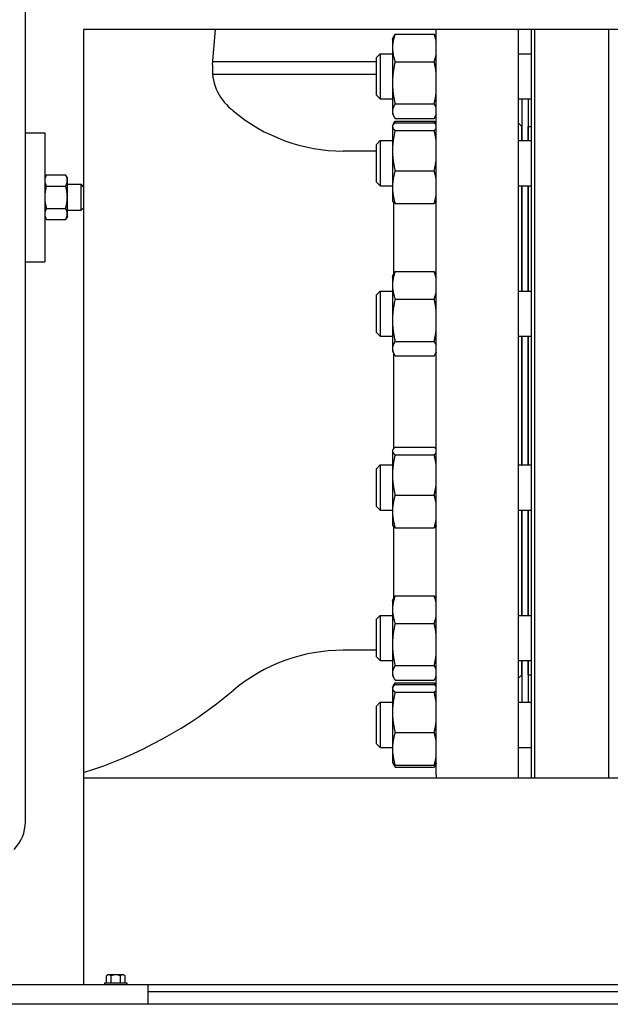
# Model space of a CAD drawing. Header units: inches. Extents: x 24 to 1128, y -69 to 748.
# Tile 560 of 656: x 939 to 950, y 340 to 359. Entities that reach past the tile are written whole.
import ezdxf

# ---------------------------------------------------------------- set-up
doc = ezdxf.new("R2010")
doc.units = ezdxf.units.IN
doc.header["$LTSCALE"] = 32
doc.header["$MEASUREMENT"] = 0
doc.layers.add('Visible (ANSI)', color=7, linetype='Continuous', lineweight=30)

msp = doc.modelspace()

# ---------------------------------------------------------------- linework, layer by layer
at = {"layer": 'Visible (ANSI)'}
for p, q in [((939.15953, 343.264), (939.15953, 377.35867)), ((940.28453, 358.60867), (940.28453, 355.56148)), ((1009.28453, 358.60867), (940.28453, 358.60867)), ((942.78477, 357.92404), (942.84466, 358.60867)), ((947.11553, 344.17117), (947.11553, 358.60867)), ((948.70653, 358.60867), (948.70653, 344.10867)), ((948.95953, 344.10867), (948.95953, 358.60867)), ((949.02203, 358.60867), (949.02203, 344.10867)), ((950.45703, 344.10867), (950.45703, 358.60867)), ((946.26953, 358.41869), (946.29088, 358.46447)), ((946.26953, 358.41869), (946.26953, 358.24988)), ((946.3214, 358.51712), (947.07667, 358.51712)), ((947.11553, 358.44657), (947.10718, 358.46447)), ((946.26953, 358.24988), (946.26953, 357.57392)), ((945.95953, 358.06427), (946.03245, 358.13719)), ((945.95953, 357.3351), (945.95953, 358.06427)), ((946.03245, 358.13719), (946.03245, 357.26219)), ((946.03245, 358.13719), (946.26953, 358.13719)), ((948.70653, 358.13719), (948.95953, 358.13719)), ((942.78998, 357.98367), (945.95953, 357.98367)), ((946.3214, 357.98264), (947.07667, 357.98264)), ((945.95953, 357.73367), (942.7863, 357.73367)), ((946.26953, 357.57392), (946.26953, 357.02373)), ((945.95953, 357.3351), (946.03245, 357.26219)), ((946.03245, 357.26219), (946.26953, 357.26219)), ((948.70653, 357.26219), (948.95953, 357.26219)), ((948.77453, 357.26219), (948.77453, 356.45486)), ((948.89453, 357.26219), (948.89453, 356.45486)), ((946.3214, 357.16521), (947.07667, 357.16521)), ((946.26953, 357.02373), (946.26953, 356.98069)), ((946.26953, 356.98069), (946.29088, 356.9349)), ((946.3214, 356.88226), (947.07667, 356.88226)), ((947.11553, 356.95281), (947.10718, 356.9349)), ((946.26953, 356.73636), (946.27478, 356.74762)), ((946.26953, 356.73636), (946.26953, 356.72528)), ((946.26953, 356.72528), (946.26953, 356.26241)), ((946.27478, 356.74762), (946.29088, 356.78215)), ((946.3214, 356.83479), (947.07667, 356.83479)), ((946.3214, 356.79789), (947.07667, 356.79789)), ((947.11519, 356.76498), (947.10718, 356.78215)), ((948.76953, 356.73617), (948.70653, 356.79917)), ((948.76953, 356.73617), (948.76953, 356.45486)), ((948.89953, 356.45486), (948.89953, 356.73117)), ((948.89953, 356.73117), (948.95953, 356.73117)), ((939.15953, 356.60867), (939.53453, 356.60867)), ((939.53453, 356.60867), (939.53453, 354.10867)), ((946.3214, 356.65267), (947.07667, 356.65267)), ((948.77453, 356.61117), (948.76953, 356.61117)), ((948.89953, 356.61117), (948.89453, 356.61117)), ((945.95953, 356.38195), (946.03245, 356.45486)), ((945.95953, 355.65278), (945.95953, 356.38195)), ((946.03245, 356.45486), (946.03245, 355.57986)), ((946.03245, 356.45486), (946.26953, 356.45486)), ((948.70653, 356.45486), (948.95953, 356.45486)), ((945.95953, 356.25299), (945.31702, 356.25299)), ((946.26953, 356.26241), (946.26953, 355.55449)), ((939.53453, 355.73367), (939.56803, 355.79168)), ((939.56803, 355.79168), (939.93904, 355.79168)), ((939.97253, 355.73367), (939.93904, 355.79168)), ((939.97253, 355.68343), (939.97253, 355.73367)), ((946.3214, 355.87214), (947.07667, 355.87214)), ((939.56803, 355.57518), (939.93904, 355.57518)), ((939.97253, 355.35867), (939.97253, 355.68343)), ((939.97253, 355.60867), (940.23876, 355.60867)), ((940.23876, 355.10867), (940.23876, 355.60867)), ((940.28453, 355.56148), (940.23876, 355.60867)), ((940.28453, 355.56148), (940.28453, 355.15586)), ((945.95953, 355.65278), (946.03245, 355.57986)), ((946.03245, 355.57986), (946.26953, 355.57986)), ((946.26953, 355.55449), (946.26953, 355.29836)), ((948.70653, 355.57986), (948.95953, 355.57986)), ((948.76953, 355.57986), (948.76953, 353.54099)), ((948.77453, 355.57986), (948.77453, 353.54099)), ((948.89453, 355.57986), (948.89453, 353.54099)), ((948.89953, 353.54099), (948.89953, 355.57986)), ((939.97253, 355.03391), (939.97253, 355.35867)), ((939.56803, 355.14216), (939.93904, 355.14216)), ((940.28453, 355.15586), (940.23876, 355.10867)), ((940.28453, 355.15586), (940.28453, 340.10867)), ((946.26953, 355.29836), (946.27478, 355.28711)), ((946.28853, 355.26651), (946.28853, 353.86324)), ((946.3214, 355.23684), (947.07667, 355.23684)), ((939.53453, 354.98367), (939.56803, 354.92566)), ((939.97253, 354.98367), (939.93904, 354.92566)), ((939.97253, 355.10867), (940.23876, 355.10867)), ((939.97253, 354.98367), (939.97253, 355.03391)), ((939.56803, 354.92566), (939.93904, 354.92566)), ((939.15953, 354.10867), (939.53453, 354.10867)), ((946.26953, 353.82249), (946.29088, 353.86828)), ((946.26953, 353.82249), (946.26953, 353.65368)), ((946.3214, 353.92092), (947.07667, 353.92092)), ((947.11553, 353.85037), (947.10718, 353.86828)), ((946.26953, 353.65368), (946.26953, 352.97773)), ((945.95953, 353.46808), (946.03245, 353.54099)), ((945.95953, 352.73891), (945.95953, 353.46808)), ((946.03245, 353.54099), (946.03245, 352.66599)), ((946.03245, 353.54099), (946.26953, 353.54099)), ((948.70653, 353.54099), (948.95953, 353.54099)), ((946.3214, 353.38644), (947.07667, 353.38644)), ((946.26953, 352.97773), (946.26953, 352.42754)), ((945.95953, 352.73891), (946.03245, 352.66599)), ((946.03245, 352.66599), (946.26953, 352.66599)), ((948.70653, 352.66599), (948.95953, 352.66599)), ((948.76953, 352.66599), (948.76953, 350.17635)), ((948.77453, 352.66599), (948.77453, 350.17635)), ((948.89453, 352.66599), (948.89453, 350.17635)), ((948.89953, 350.17635), (948.89953, 352.66599)), ((946.3214, 352.56901), (947.07667, 352.56901)), ((946.26953, 352.42754), (946.26953, 352.38449)), ((946.26953, 352.38449), (946.29088, 352.33871)), ((946.28853, 352.34375), (946.28853, 350.4897)), ((946.3214, 352.28606), (947.07667, 352.28606)), ((947.11553, 352.35661), (947.10718, 352.33871)), ((946.26953, 350.45785), (946.27478, 350.4691)), ((946.26953, 350.45785), (946.26953, 350.44676)), ((946.26953, 350.44676), (946.26953, 349.98389)), ((946.3214, 350.51937), (947.07667, 350.51937)), ((946.3214, 350.37415), (947.07667, 350.37415)), ((945.95953, 350.10343), (946.03245, 350.17635)), ((945.95953, 349.37426), (945.95953, 350.10343)), ((946.03245, 350.17635), (946.03245, 349.30135)), ((946.03245, 350.17635), (946.26953, 350.17635)), ((948.70653, 350.17635), (948.95953, 350.17635)), ((946.26953, 349.98389), (946.26953, 349.27597)), ((946.3214, 349.59363), (947.07667, 349.59363)), ((945.95953, 349.37426), (946.03245, 349.30135)), ((946.03245, 349.30135), (946.26953, 349.30135)), ((946.26953, 349.27597), (946.26953, 349.01985)), ((948.70653, 349.30135), (948.95953, 349.30135)), ((948.76953, 349.30135), (948.76953, 347.26248)), ((948.77453, 349.30135), (948.77453, 347.26248)), ((948.89453, 349.30135), (948.89453, 347.26248)), ((948.89953, 347.26248), (948.89953, 349.30135)), ((946.26953, 349.01985), (946.27478, 349.00859)), ((946.28853, 348.98799), (946.28853, 347.58472)), ((946.3214, 348.95832), (947.07667, 348.95832)), ((946.26953, 347.54398), (946.29088, 347.58976)), ((946.26953, 347.54398), (946.26953, 347.37517)), ((946.3214, 347.64241), (947.07667, 347.64241)), ((947.11553, 347.57185), (947.10718, 347.58976)), ((946.26953, 347.37517), (946.26953, 346.69921)), ((945.95953, 347.18956), (946.03245, 347.26248)), ((945.95953, 346.46039), (945.95953, 347.18956)), ((946.03245, 347.26248), (946.03245, 346.38748)), ((946.03245, 347.26248), (946.26953, 347.26248)), ((948.70653, 347.26248), (948.95953, 347.26248)), ((946.3214, 347.10793), (947.07667, 347.10793)), ((945.95953, 346.58935), (945.31702, 346.58935)), ((946.26953, 346.69921), (946.26953, 346.14902)), ((945.95953, 346.46039), (946.03245, 346.38748)), ((946.03245, 346.38748), (946.26953, 346.38748)), ((948.70653, 346.38748), (948.95953, 346.38748)), ((948.76953, 346.38748), (948.76953, 346.10617)), ((948.77453, 346.38748), (948.77453, 345.58015)), ((948.89453, 346.38748), (948.89453, 345.58015)), ((948.89953, 346.11117), (948.89953, 346.38748)), ((946.3214, 346.2905), (947.07667, 346.2905)), ((948.77453, 346.23117), (948.76953, 346.23117)), ((948.89953, 346.23117), (948.89453, 346.23117)), ((946.26953, 346.14902), (946.26953, 346.10598)), ((946.26953, 346.10598), (946.29088, 346.06019)), ((946.3214, 346.00754), (947.07667, 346.00754)), ((947.11553, 346.0781), (947.10718, 346.06019)), ((948.76953, 346.10617), (948.70653, 346.04317)), ((948.89953, 346.11117), (948.95953, 346.11117)), ((946.26953, 345.86165), (946.27478, 345.87291)), ((946.26953, 345.86165), (946.26953, 345.85057)), ((946.26953, 345.85057), (946.26953, 345.38769)), ((946.27478, 345.87291), (946.29088, 345.90744)), ((946.3214, 345.96008), (947.07667, 345.96008)), ((946.3214, 345.92318), (947.07667, 345.92318)), ((947.11553, 345.88953), (947.10718, 345.90744)), ((946.3214, 345.77796), (947.07667, 345.77796)), ((945.95953, 345.50723), (946.03245, 345.58015)), ((945.95953, 344.77807), (945.95953, 345.50723)), ((946.03245, 345.58015), (946.03245, 344.70515)), ((946.03245, 345.58015), (946.26953, 345.58015)), ((948.70653, 345.58015), (948.95953, 345.58015)), ((946.26953, 345.38769), (946.26953, 344.67978)), ((946.3214, 344.99743), (947.07667, 344.99743)), ((945.95953, 344.77807), (946.03245, 344.70515)), ((946.03245, 344.70515), (946.26953, 344.70515)), ((946.26953, 344.67978), (946.26953, 344.42365)), ((948.70653, 344.70515), (948.95953, 344.70515)), ((946.26953, 344.42365), (946.27478, 344.41239)), ((946.27478, 344.41239), (946.29088, 344.37787)), ((946.3214, 344.36213), (947.07667, 344.36213)), ((946.3214, 344.32522), (947.07667, 344.32522)), ((947.11553, 344.39577), (947.10718, 344.37787)), ((1009.28453, 344.10867), (940.28453, 344.10867)), ((940.7294, 340.14767), (940.7294, 340.28345)), ((940.77443, 340.30267), (940.75353, 340.30267)), ((940.90953, 340.30267), (940.77443, 340.30267)), ((940.81947, 340.14767), (940.81947, 340.28345)), ((941.04463, 340.30267), (940.90953, 340.30267)), ((940.9996, 340.14767), (940.9996, 340.28345)), ((941.06553, 340.30267), (941.04463, 340.30267)), ((941.08967, 340.14767), (941.08967, 340.28345)), ((941.53453, 340.10867), (937.53453, 340.10867)), ((940.69353, 340.14767), (941.12553, 340.14767)), ((940.69353, 340.14767), (940.69353, 340.10867)), ((941.12553, 340.14767), (941.12553, 340.10867)), ((1008.03453, 340.10867), (941.53453, 340.10867)), ((941.53453, 340.10867), (941.53453, 339.73367)), ((941.53453, 339.98367), (966.53453, 339.98367)), ((1040.59703, 339.73367), (936.15953, 339.73367))]:
    msp.add_line(p, q, dxfattribs=at)
for centre, radius, start, end in [((943.78096, 357.83688), 1, 175, 230.288703), ((937.76553, 350.59417), 8.415, 49.897304, 50.288703), ((945.31702, 359.56099), 3.308, 229.897303, 270), ((946.61553, 356.78351), 0.5, 357.456316, 0), ((945.31702, 343.28135), 3.308, 90, 130.102697), ((946.61553, 346.05883), 0.5, 0, 2.123617), ((937.76553, 352.24817), 8.415, 287.418351, 310.102696), ((947.36553, 344.17117), 0.25, 180, 194.477512), ((938.40953, 343.264), 0.75, 315, 0), ((940.90953, 340.08205), 0.2702, 125.26439, 131.810315), ((940.90953, 340.08205), 0.22062, 90, 114.094843), ((940.90953, 340.08205), 0.22062, 65.905157, 90), ((940.90953, 340.08205), 0.2702, 48.189685, 54.73561)]:
    msp.add_arc(centre, radius, start, end, dxfattribs=at)
for centre, start_param, end_param in [((940.77443, 340.08205), 0, 0.42053434), ((940.77443, 340.08205), 5.86265097, 6.28318531), ((941.04463, 340.08205), 0, 0.42053434), ((941.04463, 340.08205), 5.86265097, 6.28318531)]:
    msp.add_ellipse(centre, major_axis=(0, 0.22062), ratio=0.5, start_param=start_param, end_param=end_param, dxfattribs=at)
for points, weights in [([(946.3214, 358.51712), (946.26953, 358.3739), (946.26953, 358.24988)], [1, 1.0379548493, 1]), ([(946.29088, 358.46447), (946.30265, 358.48972), (946.3214, 358.51712)], [1.01733426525, 1.01339325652, 1]), ([(947.07667, 358.51712), (947.09541, 358.48972), (947.10718, 358.46447)], [1, 1.01339325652, 1.01733426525]), ([(947.11553, 358.38002), (947.1028, 358.44495), (947.07667, 358.51712)], [1.01897523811, 1.01877372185, 1]), ([(946.26953, 358.24988), (946.26953, 358.12585), (946.3214, 357.98264)], [1, 1.0379548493, 1]), ([(947.07667, 357.98264), (947.1028, 358.05481), (947.11553, 358.11974)], [1, 1.01877372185, 1.01897523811]), ([(946.3214, 357.98264), (946.26953, 357.76361), (946.26953, 357.57392)], [1, 1.0379548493, 1]), ([(947.11553, 357.77296), (947.1028, 357.87226), (947.07667, 357.98264)], [1.01897523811, 1.01877372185, 1]), ([(946.26953, 357.57392), (946.26953, 357.38424), (946.3214, 357.16521)], [1, 1.0379548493, 1]), ([(947.07667, 357.16521), (947.1028, 357.27559), (947.11553, 357.37488)], [1, 1.01877372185, 1.01897523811]), ([(946.3214, 357.16521), (946.26953, 357.08939), (946.26953, 357.02373)], [1, 1.0379548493, 1]), ([(947.11553, 357.09263), (947.1028, 357.127), (947.07667, 357.16521)], [1.01897523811, 1.01877372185, 1]), ([(946.26953, 357.02373), (946.26953, 356.95807), (946.3214, 356.88226)], [1, 1.0379548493, 1]), ([(947.07667, 356.88226), (947.1028, 356.92046), (947.11553, 356.95484)], [1, 1.01877372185, 1.01897523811]), ([(946.3214, 356.79789), (946.26953, 356.75898), (946.26953, 356.72528)], [1, 1.0379548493, 1]), ([(946.26953, 356.72528), (946.26953, 356.69158), (946.3214, 356.65267)], [1, 1.0379548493, 1]), ([(946.29088, 356.78215), (946.30265, 356.80739), (946.3214, 356.83479)], [1.01733426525, 1.01339325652, 1]), ([(946.3214, 356.83479), (946.31202, 356.80889), (946.30442, 356.78412)], [1, 1.00665836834, 1.01098059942]), ([(947.09365, 356.78412), (947.08605, 356.80889), (947.07667, 356.83479)], [1.01098059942, 1.00665836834, 1]), ([(947.07667, 356.83479), (947.09541, 356.80739), (947.10718, 356.78215)], [1, 1.01339325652, 1.01733426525]), ([(947.11553, 356.76064), (947.1028, 356.77828), (947.07667, 356.79789)], [1.01897523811, 1.01877372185, 1]), ([(947.07667, 356.65267), (947.1028, 356.67228), (947.11553, 356.68992)], [1, 1.01877372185, 1.01897523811]), ([(946.3214, 356.65267), (946.26953, 356.44353), (946.26953, 356.26241)], [1, 1.0379548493, 1]), ([(947.11553, 356.45246), (947.1028, 356.54727), (947.07667, 356.65267)], [1.01897523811, 1.01877372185, 1]), ([(946.26953, 356.26241), (946.26953, 356.08128), (946.3214, 355.87214)], [1, 1.0379548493, 1]), ([(947.07667, 355.87214), (947.1028, 355.97754), (947.11553, 356.07235)], [1, 1.01877372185, 1.01897523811]), ([(939.56803, 355.79168), (939.53453, 355.73367), (939.53453, 355.68343)], [1, 1.0379548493, 1]), ([(939.97253, 355.68343), (939.97253, 355.73367), (939.93904, 355.79168)], [1, 1.0379548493, 1]), ([(946.3214, 355.87214), (946.26953, 355.70191), (946.26953, 355.55449)], [1, 1.0379548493, 1]), ([(947.11553, 355.70918), (947.1028, 355.78636), (947.07667, 355.87214)], [1.01897523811, 1.01877372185, 1]), ([(939.53453, 355.68343), (939.53453, 355.63319), (939.56803, 355.57518)], [1, 1.0379548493, 1]), ([(939.56803, 355.57518), (939.53453, 355.45915), (939.53453, 355.35867)], [1, 1.0379548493, 1]), ([(939.93904, 355.57518), (939.97253, 355.63319), (939.97253, 355.68343)], [1, 1.0379548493, 1]), ([(939.97253, 355.35867), (939.97253, 355.45915), (939.93904, 355.57518)], [1, 1.0379548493, 1]), ([(946.26953, 355.55449), (946.26953, 355.40707), (946.3214, 355.23684)], [1, 1.0379548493, 1]), ([(939.53453, 355.35867), (939.53453, 355.25819), (939.56803, 355.14216)], [1, 1.0379548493, 1]), ([(939.93904, 355.14216), (939.97253, 355.25819), (939.97253, 355.35867)], [1, 1.0379548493, 1]), ([(947.07667, 355.23684), (947.1028, 355.32262), (947.11553, 355.3998)], [1, 1.01877372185, 1.01897523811]), ([(939.56803, 355.14216), (939.53453, 355.08415), (939.53453, 355.03391)], [1, 1.0379548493, 1]), ([(939.97253, 355.03391), (939.97253, 355.08415), (939.93904, 355.14216)], [1, 1.0379548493, 1]), ([(946.3214, 355.23684), (946.28575, 355.26358), (946.27478, 355.28711)], [1, 1.02578038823, 1.01653872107]), ([(947.11553, 355.27409), (947.1028, 355.25645), (947.07667, 355.23684)], [1.01897523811, 1.01877372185, 1]), ([(939.53453, 355.03391), (939.53453, 354.98367), (939.56803, 354.92566)], [1, 1.0379548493, 1]), ([(939.93904, 354.92566), (939.97253, 354.98367), (939.97253, 355.03391)], [1, 1.0379548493, 1]), ([(946.3214, 353.92092), (946.26953, 353.77771), (946.26953, 353.65368)], [1, 1.0379548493, 1]), ([(946.29088, 353.86828), (946.30265, 353.89352), (946.3214, 353.92092)], [1.01733426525, 1.01339325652, 1]), ([(947.07667, 353.92092), (947.09541, 353.89352), (947.10718, 353.86828)], [1, 1.01339325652, 1.01733426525]), ([(947.11553, 353.78383), (947.1028, 353.84875), (947.07667, 353.92092)], [1.01897523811, 1.01877372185, 1]), ([(946.26953, 353.65368), (946.26953, 353.52966), (946.3214, 353.38644)], [1, 1.0379548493, 1]), ([(947.07667, 353.38644), (947.1028, 353.45862), (947.11553, 353.52354)], [1, 1.01877372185, 1.01897523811]), ([(946.3214, 353.38644), (946.26953, 353.16741), (946.26953, 352.97773)], [1, 1.0379548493, 1]), ([(947.11553, 353.17677), (947.1028, 353.27607), (947.07667, 353.38644)], [1.01897523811, 1.01877372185, 1]), ([(946.26953, 352.97773), (946.26953, 352.78804), (946.3214, 352.56901)], [1, 1.0379548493, 1]), ([(947.07667, 352.56901), (947.1028, 352.67939), (947.11553, 352.77869)], [1, 1.01877372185, 1.01897523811]), ([(946.3214, 352.56901), (946.26953, 352.4932), (946.26953, 352.42754)], [1, 1.0379548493, 1]), ([(947.11553, 352.49644), (947.1028, 352.53081), (947.07667, 352.56901)], [1.01897523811, 1.01877372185, 1]), ([(946.26953, 352.42754), (946.26953, 352.36188), (946.3214, 352.28606)], [1, 1.0379548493, 1]), ([(947.07667, 352.28606), (947.1028, 352.32427), (947.11553, 352.35864)], [1, 1.01877372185, 1.01897523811]), ([(946.3214, 350.51937), (946.26953, 350.48046), (946.26953, 350.44676)], [1, 1.0379548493, 1]), ([(946.26953, 350.44676), (946.26953, 350.41306), (946.3214, 350.37415)], [1, 1.0379548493, 1]), ([(946.3214, 350.37415), (946.26953, 350.16501), (946.26953, 349.98389)], [1, 1.0379548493, 1]), ([(947.11553, 350.48212), (947.1028, 350.49976), (947.07667, 350.51937)], [1.01897523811, 1.01877372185, 1]), ([(947.07667, 350.37415), (947.1028, 350.39376), (947.11553, 350.4114)], [1, 1.01877372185, 1.01897523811]), ([(947.11553, 350.17394), (947.1028, 350.26876), (947.07667, 350.37415)], [1.01897523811, 1.01877372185, 1]), ([(946.26953, 349.98389), (946.26953, 349.80277), (946.3214, 349.59363)], [1, 1.0379548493, 1]), ([(947.07667, 349.59363), (947.1028, 349.69902), (947.11553, 349.79384)], [1, 1.01877372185, 1.01897523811]), ([(946.3214, 349.59363), (946.26953, 349.4234), (946.26953, 349.27597)], [1, 1.0379548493, 1]), ([(947.11553, 349.43067), (947.1028, 349.50784), (947.07667, 349.59363)], [1.01897523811, 1.01877372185, 1]), ([(946.26953, 349.27597), (946.26953, 349.12855), (946.3214, 348.95832)], [1, 1.0379548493, 1]), ([(947.07667, 348.95832), (947.1028, 349.04411), (947.11553, 349.12128)], [1, 1.01877372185, 1.01897523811]), ([(946.3214, 348.95832), (946.28575, 348.98506), (946.27478, 349.00859)], [1, 1.02578038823, 1.01653872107]), ([(947.11553, 348.99557), (947.1028, 348.97793), (947.07667, 348.95832)], [1.01897523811, 1.01877372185, 1]), ([(946.3214, 347.64241), (946.26953, 347.49919), (946.26953, 347.37517)], [1, 1.0379548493, 1]), ([(946.29088, 347.58976), (946.30265, 347.615), (946.3214, 347.64241)], [1.01733426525, 1.01339325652, 1]), ([(947.07667, 347.64241), (947.09541, 347.615), (947.10718, 347.58976)], [1, 1.01339325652, 1.01733426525]), ([(947.11553, 347.50531), (947.1028, 347.57023), (947.07667, 347.64241)], [1.01897523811, 1.01877372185, 1]), ([(946.26953, 347.37517), (946.26953, 347.25114), (946.3214, 347.10793)], [1, 1.0379548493, 1]), ([(947.07667, 347.10793), (947.1028, 347.1801), (947.11553, 347.24502)], [1, 1.01877372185, 1.01897523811]), ([(946.3214, 347.10793), (946.26953, 346.8889), (946.26953, 346.69921)], [1, 1.0379548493, 1]), ([(947.11553, 346.89825), (947.1028, 346.99755), (947.07667, 347.10793)], [1.01897523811, 1.01877372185, 1]), ([(946.26953, 346.69921), (946.26953, 346.50953), (946.3214, 346.2905)], [1, 1.0379548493, 1]), ([(947.07667, 346.2905), (947.1028, 346.40088), (947.11553, 346.50017)], [1, 1.01877372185, 1.01897523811]), ([(946.3214, 346.2905), (946.26953, 346.21468), (946.26953, 346.14902)], [1, 1.0379548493, 1]), ([(947.11553, 346.21792), (947.1028, 346.25229), (947.07667, 346.2905)], [1.01897523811, 1.01877372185, 1]), ([(946.26953, 346.14902), (946.26953, 346.08336), (946.3214, 346.00754)], [1, 1.0379548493, 1]), ([(947.07667, 346.00754), (947.1028, 346.04575), (947.11553, 346.08012)], [1, 1.01877372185, 1.01897523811]), ([(946.3214, 345.92318), (946.26953, 345.88427), (946.26953, 345.85057)], [1, 1.0379548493, 1]), ([(946.26953, 345.85057), (946.26953, 345.81687), (946.3214, 345.77796)], [1, 1.0379548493, 1]), ([(946.29088, 345.90744), (946.30265, 345.93268), (946.3214, 345.96008)], [1.01733426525, 1.01339325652, 1]), ([(946.3214, 345.96008), (946.31202, 345.93418), (946.30442, 345.90941)], [1, 1.00665836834, 1.01098059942]), ([(947.09365, 345.90941), (947.08605, 345.93418), (947.07667, 345.96008)], [1.01098059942, 1.00665836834, 1]), ([(947.07667, 345.96008), (947.09541, 345.93268), (947.10718, 345.90744)], [1, 1.01339325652, 1.01733426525]), ([(947.11553, 345.88593), (947.1028, 345.90357), (947.07667, 345.92318)], [1.01897523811, 1.01877372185, 1]), ([(947.07667, 345.77796), (947.1028, 345.79757), (947.11553, 345.81521)], [1, 1.01877372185, 1.01897523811]), ([(946.3214, 345.77796), (946.26953, 345.56882), (946.26953, 345.38769)], [1, 1.0379548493, 1]), ([(947.11553, 345.57775), (947.1028, 345.67256), (947.07667, 345.77796)], [1.01897523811, 1.01877372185, 1]), ([(946.26953, 345.38769), (946.26953, 345.20657), (946.3214, 344.99743)], [1, 1.0379548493, 1]), ([(947.07667, 344.99743), (947.1028, 345.10283), (947.11553, 345.19764)], [1, 1.01877372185, 1.01897523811]), ([(946.3214, 344.99743), (946.26953, 344.8272), (946.26953, 344.67978)], [1, 1.0379548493, 1]), ([(947.11553, 344.83447), (947.1028, 344.91165), (947.07667, 344.99743)], [1.01897523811, 1.01877372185, 1]), ([(946.26953, 344.67978), (946.26953, 344.53236), (946.3214, 344.36213)], [1, 1.0379548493, 1]), ([(947.07667, 344.36213), (947.1028, 344.44791), (947.11553, 344.52509)], [1, 1.01877372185, 1.01897523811]), ([(946.3214, 344.36213), (946.28575, 344.38887), (946.27478, 344.41239)], [1, 1.02578038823, 1.01653872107]), ([(946.28136, 344.40104), (946.29405, 344.3652), (946.3214, 344.32522)], [1.01895290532, 1.01965956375, 1]), ([(947.11553, 344.39938), (947.1028, 344.38174), (947.07667, 344.36213)], [1.01897523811, 1.01877372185, 1]), ([(947.07667, 344.32522), (947.1028, 344.36343), (947.11553, 344.3978)], [1, 1.01877372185, 1.01897523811])]:
    msp.add_rational_spline(points, weights, degree=2, dxfattribs=at)

doc.saveas('drawing.dxf')
